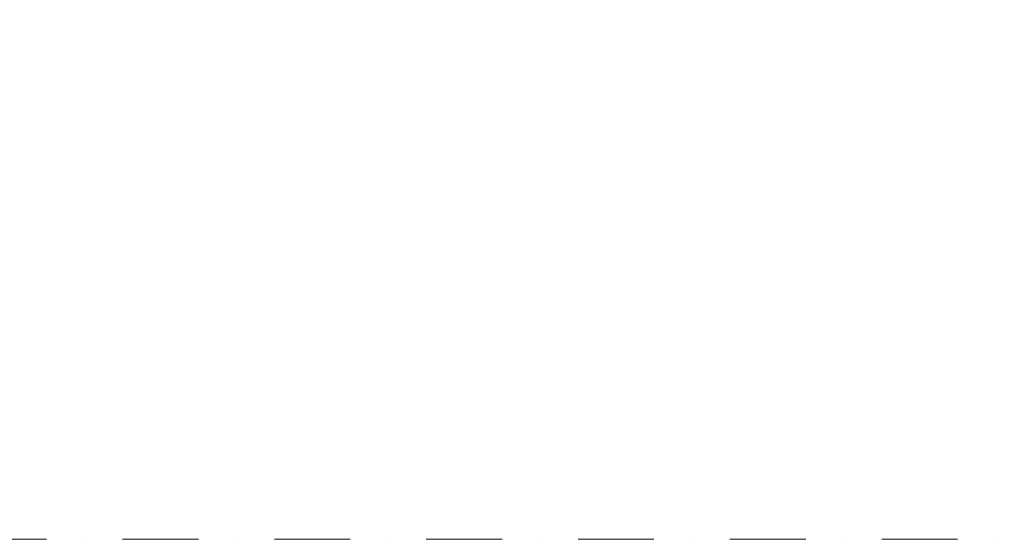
# Model space of a CAD drawing. Header units: millimetres. Extents: x -1695604 to 5289369, y -1488057 to 2187451.
# Tile 595 of 656: x 439859 to 444801, y 150000 to 152609. Entities that reach past the tile are written whole.
import ezdxf
from ezdxf import colors
from ezdxf.entities.mleader import LeaderData, LeaderLine
from ezdxf.math import Vec2, Vec3

# ---------------------------------------------------------------- set-up
doc = ezdxf.new("R2010")
doc.units = ezdxf.units.MM
doc.linetypes.add('CENTERX2', pattern=[101.6, 63.5, -12.7, 12.7, -12.7])
doc.linetypes.add('DASHDOT', pattern=[25.4, 12.7, -6.35, 0, -6.35])
doc.layers.add('A99_N_txt-popis-50 @ 200', color=240, linetype='Continuous', lineweight=9)
doc.layers.add('A99_S_osy', color=1, linetype='CENTERX2', lineweight=5)
doc.styles.add('A99_popis', font='isocpeur.ttf')

msp = doc.modelspace()

# ---------------------------------------------------------------- linework, layer by layer
at = {"layer": 'A99_S_osy', "linetype": 'DASHDOT', "lineweight": 5, "ltscale": 30}
msp.add_lwpolyline([(452950, 150000), (297355, 150000)], dxfattribs=at)

# ---------------------------------------------------------------- leaders
at = {"layer": 'A99_N_txt-popis-50 @ 200', "lineweight": 9}
ml = msp.add_multileader_mtext('Standard', dxfattribs=at)
ml.set_content('\\A1;{\\fISOCPEUR|b1|i0|c238|p34;\\C256;ocelový nosník}', color=1, style='A99_popis')
ml.set_leader_properties(color=256, linetype='ByLayer', lineweight=-1)
ml.build(insert=Vec2(0, 0))
ml.multileader.update_dxf_attribs({"dogleg_length": 200, "arrow_head_size": 300, "scale": 200})
ctx = ml.context
ctx.base_point, ctx.scale, ctx.char_height, ctx.arrow_head_size, ctx.landing_gap_size, ctx.plane_origin = Vec3(21517.5, 152275), 200, 400, 300, 1000, Vec3(20965, 145696.7)
notes = []
notes.append((ctx, [(0, (1, 1, 0), (20717.5, 152275), (1, 0), 800, [(0, [(20720, 150347.5)], 0, [])])]))
ctx.mtext.insert, ctx.mtext.width, ctx.mtext.defined_height, ctx.mtext.flow_direction = Vec3(22517.5, 152533.2), 3664.376, 670, 5
for ctx, leaders in notes:
    for number, flags, end, landing, length, lines in leaders:
        leader = LeaderData()
        leader.index, (leader.has_last_leader_line, leader.has_dogleg_vector, leader.attachment_direction) = number, flags
        leader.last_leader_point, leader.dogleg_vector, leader.dogleg_length = Vec3(end), Vec3(landing), length
        for number, points, colour, breaks in lines:
            line = LeaderLine()
            line.index, line.vertices, line.color, line.breaks = number, Vec3.list(points), colors.encode_raw_color(colour), breaks
            leader.lines.append(line)
        ctx.leaders.append(leader)

doc.saveas('drawing.dxf')
